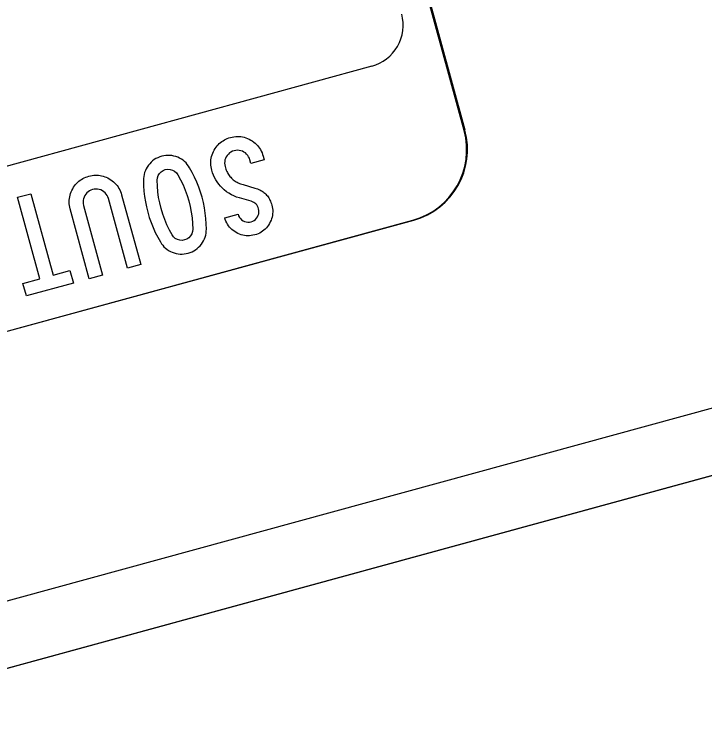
# Model space of a CAD drawing. Extents: x 2001876 to 2025694, y 804561 to 868938.
# Drawn here: x 2010850.23 to 2010877.16, y 826636.02 to 826663.48 of the extents above; entities that cross this region are included whole.
import ezdxf

# ---------------------------------------------------------------- set-up
doc = ezdxf.new("R2010")
doc.units = 0
doc.layers.add('TR SN EXTRUDED PANEL SIGNS- MOUNTED OVERHEAD', color=7, linetype='Continuous')

msp = doc.modelspace()

# ---------------------------------------------------------------- linework, layer by layer
at = {"layer": 'TR SN EXTRUDED PANEL SIGNS- MOUNTED OVERHEAD'}
for p, q in [((2010867.772, 826658.949), (2010857.251, 826697.437)), ((2010798.035, 826636.931), (2010865.809, 826655.458)), ((2010865.809, 826655.458), (2010865.809, 826655.458)), ((2010797.999, 826636.921), (2010865.774, 826655.448))]:
    msp.add_line(p, q, dxfattribs=at)
for points in [[(2010907.196, 826763.944), (2010665.272, 826697.811), (2010693.328, 826595.177), (2010935.252, 826661.309), (2010907.196, 826763.944)], [(2010707.322, 826601.629), (2010919.922, 826659.745), (2010920.59, 826657.301), (2010707.99, 826599.185), (2010707.322, 826601.629)], [(2010853.161, 826653.172), (2010852.418, 826655.888), (2010852.401, 826655.957), (2010852.389, 826656.025), (2010852.382, 826656.093), (2010852.378, 826656.16), (2010852.38, 826656.226), (2010852.386, 826656.292), (2010852.396, 826656.357), (2010852.411, 826656.422), (2010852.432, 826656.487), (2010852.455, 826656.551), (2010852.484, 826656.614), (2010852.518, 826656.677), (2010852.551, 826656.733), (2010852.588, 826656.786), (2010852.627, 826656.836), (2010852.668, 826656.883), (2010852.711, 826656.926), (2010852.757, 826656.967), (2010852.805, 826657.005), (2010852.856, 826657.039), (2010852.909, 826657.071), (2010852.966, 826657.099), (2010853.023, 826657.124), (2010853.084, 826657.146), (2010853.147, 826657.166), (2010853.211, 826657.181), (2010853.274, 826657.193), (2010853.336, 826657.2), (2010853.398, 826657.204), (2010853.459, 826657.204), (2010853.521, 826657.2), (2010853.581, 826657.192), (2010853.642, 826657.181), (2010853.701, 826657.165), (2010853.76, 826657.146), (2010853.819, 826657.123), (2010853.877, 826657.095), (2010853.935, 826657.064), (2010853.995, 826657.027), (2010854.052, 826656.987), (2010854.106, 826656.944), (2010854.155, 826656.899), (2010854.201, 826656.851), (2010854.244, 826656.8), (2010854.282, 826656.746), (2010854.317, 826656.69), (2010854.349, 826656.63), (2010854.377, 826656.568), (2010854.401, 826656.503), (2010854.422, 826656.436), (2010855.164, 826653.72), (2010854.646, 826653.578), (2010853.904, 826656.293), (2010853.881, 826656.357), (2010853.853, 826656.416), (2010853.818, 826656.47), (2010853.776, 826656.518), (2010853.726, 826656.561), (2010853.67, 826656.598), (2010853.609, 826656.629), (2010853.547, 826656.65), (2010853.484, 826656.663), (2010853.42, 826656.666), (2010853.356, 826656.662), (2010853.289, 826656.647), (2010853.225, 826656.626), (2010853.166, 826656.597), (2010853.113, 826656.561), (2010853.064, 826656.518), (2010853.021, 826656.468), (2010852.984, 826656.411), (2010852.955, 826656.35), (2010852.933, 826656.288), (2010852.921, 826656.225), (2010852.918, 826656.16), (2010852.922, 826656.095), (2010852.937, 826656.028), (2010853.679, 826653.314), (2010853.161, 826653.172)], [(2010850.574, 826652.99), (2010851.233, 826653.17), (2010850.366, 826656.342), (2010850.879, 826656.483), (2010851.746, 826653.311), (2010852.406, 826653.491), (2010852.54, 826653.002), (2010850.707, 826652.501), (2010850.574, 826652.99)]]:
    msp.add_lwpolyline(points, close=True, dxfattribs=at)
for points in [[(2010867.807, 826658.958), (2010867.808, 826658.959), (2010857.287, 826697.447)], [(2010864.171, 826661.45), (2010864.171, 826661.451), (2010839.15, 826654.597), (2010839.248, 826654.439), (2010840.15, 826654.475), (2010840.481, 826654.078), (2010840.889, 826654.031), (2010841.432, 826653.782), (2010841.936, 826652.844), (2010841.005, 826650.732), (2010838.793, 826649.183), (2010838.625, 826648.808), (2010832.468, 826647.365), (2010830.791, 826648.624), (2010827.063, 826647.676), (2010825.652, 826648.525), (2010822.861, 826650.145), (2010796.4, 826642.911)], [(2010859.014, 826654.907), (2010858.951, 826654.935), (2010858.889, 826654.968), (2010858.829, 826655.005), (2010858.772, 826655.045), (2010858.719, 826655.088), (2010858.671, 826655.134), (2010858.626, 826655.183), (2010858.586, 826655.235), (2010858.55, 826655.29), (2010858.517, 826655.348), (2010858.488, 826655.409), (2010858.463, 826655.473), (2010858.443, 826655.541), (2010858.959, 826655.682), (2010858.981, 826655.619), (2010859.013, 826655.562), (2010859.051, 826655.512), (2010859.099, 826655.468), (2010859.154, 826655.43), (2010859.214, 826655.401), (2010859.276, 826655.383), (2010859.338, 826655.375), (2010859.403, 826655.377), (2010859.468, 826655.39), (2010859.53, 826655.412), (2010859.587, 826655.443), (2010859.637, 826655.481), (2010859.681, 826655.529), (2010859.718, 826655.584), (2010859.747, 826655.644), (2010859.765, 826655.705), (2010859.773, 826655.768), (2010859.771, 826655.832), (2010859.759, 826655.897), (2010859.74, 826655.951), (2010859.717, 826656), (2010859.69, 826656.044), (2010859.657, 826656.083), (2010859.619, 826656.117), (2010859.575, 826656.146), (2010859.528, 826656.17), (2010859.474, 826656.188), (2010859.015, 826656.318), (2010858.905, 826656.353), (2010858.801, 826656.395), (2010858.701, 826656.443), (2010858.604, 826656.499), (2010858.512, 826656.562), (2010858.423, 826656.631), (2010858.341, 826656.708), (2010858.269, 826656.782), (2010858.204, 826656.859), (2010858.145, 826656.94), (2010858.091, 826657.025), (2010858.044, 826657.112), (2010858.002, 826657.204), (2010857.965, 826657.298), (2010857.936, 826657.396), (2010857.919, 826657.465), (2010857.906, 826657.533), (2010857.9, 826657.601), (2010857.896, 826657.668), (2010857.897, 826657.734), (2010857.904, 826657.8), (2010857.914, 826657.866), (2010857.929, 826657.931), (2010857.95, 826657.995), (2010857.973, 826658.059), (2010858.001, 826658.122), (2010858.035, 826658.185), (2010858.069, 826658.241), (2010858.105, 826658.294), (2010858.144, 826658.344), (2010858.185, 826658.391), (2010858.229, 826658.435), (2010858.275, 826658.476), (2010858.323, 826658.513), (2010858.374, 826658.547), (2010858.427, 826658.579), (2010858.483, 826658.607), (2010858.541, 826658.633), (2010858.602, 826658.655), (2010858.665, 826658.674), (2010858.734, 826658.691), (2010858.801, 826658.702), (2010858.869, 826658.71), (2010858.936, 826658.713), (2010859.003, 826658.711), (2010859.069, 826658.705), (2010859.134, 826658.695), (2010859.199, 826658.68), (2010859.263, 826658.66), (2010859.327, 826658.636), (2010859.39, 826658.607), (2010859.452, 826658.574), (2010859.513, 826658.537), (2010859.569, 826658.497), (2010859.623, 826658.454), (2010859.672, 826658.409), (2010859.718, 826658.361)], [(2010859.718, 826658.361), (2010859.761, 826658.31), (2010859.799, 826658.256), (2010859.834, 826658.2), (2010859.866, 826658.14), (2010859.894, 826658.078), (2010859.918, 826658.013), (2010859.939, 826657.946), (2010859.979, 826657.799), (2010859.979, 826657.799)], [(2010855.501, 826655.558), (2010855.57, 826655.358), (2010855.649, 826655.162), (2010855.734, 826654.971), (2010855.828, 826654.785), (2010855.931, 826654.603), (2010855.973, 826654.536), (2010856.021, 826654.474), (2010856.072, 826654.416), (2010856.128, 826654.364), (2010856.188, 826654.316), (2010856.253, 826654.274), (2010856.321, 826654.236), (2010856.394, 826654.203), (2010856.47, 826654.175), (2010856.546, 826654.155), (2010856.623, 826654.14), (2010856.699, 826654.133), (2010856.777, 826654.132), (2010856.856, 826654.137), (2010856.934, 826654.149), (2010857.014, 826654.168), (2010857.092, 826654.192), (2010857.165, 826654.222), (2010857.235, 826654.257), (2010857.302, 826654.298), (2010857.364, 826654.344), (2010857.423, 826654.396), (2010857.477, 826654.452), (2010857.529, 826654.515), (2010857.575, 826654.581), (2010857.615, 826654.649), (2010857.649, 826654.719), (2010857.676, 826654.791), (2010857.698, 826654.865), (2010857.714, 826654.941), (2010857.723, 826655.018), (2010857.728, 826655.098), (2010857.722, 826655.307), (2010857.707, 826655.515), (2010857.683, 826655.723), (2010857.65, 826655.93), (2010857.608, 826656.136), (2010857.557, 826656.342), (2010857.497, 826656.542), (2010857.429, 826656.74), (2010857.352, 826656.934), (2010857.267, 826657.124), (2010857.174, 826657.311), (2010857.072, 826657.495), (2010857.029, 826657.562), (2010856.982, 826657.625), (2010856.931, 826657.683), (2010856.874, 826657.736), (2010856.814, 826657.784), (2010856.749, 826657.828), (2010856.679, 826657.866), (2010856.606, 826657.901), (2010856.528, 826657.929), (2010856.453, 826657.951), (2010856.375, 826657.966), (2010856.297, 826657.974), (2010856.219, 826657.976), (2010856.141, 826657.971), (2010856.062, 826657.959), (2010855.983, 826657.941), (2010855.904, 826657.916), (2010855.83, 826657.886), (2010855.758, 826657.85), (2010855.692, 826657.809), (2010855.629, 826657.762), (2010855.571, 826657.71), (2010855.516, 826657.652), (2010855.465, 826657.589), (2010855.419, 826657.522), (2010855.38, 826657.453), (2010855.346, 826657.382), (2010855.319, 826657.309), (2010855.297, 826657.235), (2010855.283, 826657.158), (2010855.274, 826657.08), (2010855.272, 826656.999), (2010855.277, 826656.789), (2010855.292, 826656.581), (2010855.316, 826656.374), (2010855.348, 826656.169), (2010855.39, 826655.965), (2010855.441, 826655.763), (2010855.501, 826655.558)], [(2010859.979, 826657.799), (2010859.461, 826657.657), (2010859.422, 826657.8), (2010859.4, 826657.865), (2010859.371, 826657.924), (2010859.336, 826657.977), (2010859.294, 826658.026), (2010859.244, 826658.069), (2010859.188, 826658.106), (2010859.127, 826658.137), (2010859.065, 826658.158), (2010859.002, 826658.171), (2010858.938, 826658.175), (2010858.873, 826658.17), (2010858.806, 826658.156), (2010858.743, 826658.134), (2010858.684, 826658.105), (2010858.63, 826658.069), (2010858.582, 826658.027), (2010858.539, 826657.977), (2010858.502, 826657.92), (2010858.473, 826657.859), (2010858.45, 826657.797), (2010858.439, 826657.734), (2010858.435, 826657.67), (2010858.44, 826657.604), (2010858.454, 826657.538), (2010858.467, 826657.489), (2010858.484, 826657.442), (2010858.502, 826657.396), (2010858.521, 826657.352), (2010858.543, 826657.31), (2010858.564, 826657.269), (2010858.589, 826657.23), (2010858.616, 826657.192), (2010858.644, 826657.156), (2010858.673, 826657.122), (2010858.704, 826657.089), (2010858.736, 826657.058), (2010858.771, 826657.028), (2010858.807, 826657.001), (2010858.844, 826656.974), (2010858.884, 826656.95), (2010858.924, 826656.927), (2010858.967, 826656.905), (2010859.012, 826656.886), (2010859.058, 826656.867), (2010859.105, 826656.851), (2010859.154, 826656.836), (2010859.618, 826656.705), (2010859.669, 826656.69), (2010859.718, 826656.672), (2010859.765, 826656.653), (2010859.81, 826656.632), (2010859.853, 826656.609), (2010859.894, 826656.584), (2010859.934, 826656.557), (2010859.971, 826656.529), (2010860.007, 826656.498), (2010860.041, 826656.466), (2010860.072, 826656.431), (2010860.103, 826656.395), (2010860.131, 826656.357), (2010860.157, 826656.318), (2010860.182, 826656.276), (2010860.204, 826656.232), (2010860.226, 826656.187), (2010860.244, 826656.139), (2010860.261, 826656.09), (2010860.277, 826656.039), (2010860.293, 826655.971), (2010860.303, 826655.903), (2010860.31, 826655.836), (2010860.312, 826655.77), (2010860.308, 826655.704), (2010860.301, 826655.639), (2010860.287, 826655.574), (2010860.269, 826655.51), (2010860.246, 826655.447), (2010860.218, 826655.384), (2010860.185, 826655.322), (2010860.148, 826655.262), (2010860.108, 826655.206), (2010860.064, 826655.153), (2010860.019, 826655.105), (2010859.969, 826655.061), (2010859.917, 826655.021), (2010859.861, 826654.984), (2010859.803, 826654.951), (2010859.741, 826654.923), (2010859.677, 826654.898), (2010859.609, 826654.877), (2010859.54, 826654.861), (2010859.473, 826654.849), (2010859.406, 826654.843), (2010859.34, 826654.841), (2010859.273, 826654.845), (2010859.208, 826654.853), (2010859.142, 826654.866), (2010859.078, 826654.884), (2010859.014, 826654.907)], [(2010855.905, 826656.121), (2010855.864, 826656.34), (2010855.834, 826656.561), (2010855.814, 826656.782), (2010855.806, 826657.006), (2010855.816, 826657.099), (2010855.845, 826657.186), (2010855.894, 826657.267), (2010855.959, 826657.336), (2010856.035, 826657.388), (2010856.124, 826657.423), (2010856.219, 826657.438), (2010856.311, 826657.432), (2010856.401, 826657.404), (2010856.485, 826657.358), (2010856.554, 826657.297), (2010856.61, 826657.222), (2010856.718, 826657.026), (2010856.814, 826656.825), (2010856.9, 826656.621), (2010856.975, 826656.412), (2010857.039, 826656.199), (2010857.092, 826655.981), (2010857.135, 826655.762), (2010857.165, 826655.541), (2010857.184, 826655.32), (2010857.191, 826655.097), (2010857.181, 826655.004), (2010857.152, 826654.917), (2010857.103, 826654.836), (2010857.039, 826654.767), (2010856.963, 826654.715), (2010856.874, 826654.681), (2010856.78, 826654.665), (2010856.688, 826654.671), (2010856.596, 826654.697), (2010856.513, 826654.742), (2010856.445, 826654.801), (2010856.389, 826654.874), (2010856.282, 826655.068), (2010856.187, 826655.269), (2010856.1, 826655.474), (2010856.024, 826655.686), (2010855.959, 826655.904), (2010855.905, 826656.121)]]:
    msp.add_lwpolyline(points, dxfattribs=at)
for centre, radius, start, end in [((2010863.74, 826663.05), 1.657, 285.0587, 15.0589), ((2010865.022, 826658.197), 2.85, 285.289, 15.2886), ((2010865.057, 826658.207), 2.85, 285.289, 15.2886)]:
    msp.add_arc(centre, radius, start, end, dxfattribs=at)

doc.saveas('drawing.dxf')
